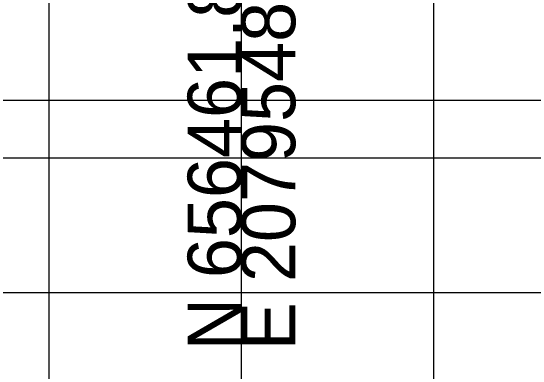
# Model space of a CAD drawing. Extents: x 1131015 to 1136271, y 133453 to 174329.
# Drawn here: x 1131328.44 to 1131355.65, y 168656.54 to 168675.32 of the extents above; entities that cross this region are included whole.
import ezdxf

# ---------------------------------------------------------------- set-up
doc = ezdxf.new("R2010")
doc.units = 0
doc.layers.add('DESIGN - SHEET - Light Grid', color=7, linetype='Continuous')
doc.layers.add('DESIGN - SHEET - Linework', color=7, linetype='Continuous')

msp = doc.modelspace()

# ---------------------------------------------------------------- linework, layer by layer
at = {"layer": 'DESIGN - SHEET - Light Grid'}
for p, q in [((1131340.456, 168667.655), (1131340.456, 168744.311)), ((1131040.456, 168667.655), (1131340.456, 168667.655)), ((1131340.456, 168667.655), (1131640.456, 168667.655))]:
    msp.add_line(p, q, dxfattribs=at)
at = {"layer": 'DESIGN - SHEET - Linework'}
for p, q in [((1131330.456, 168610.655), (1131330.456, 168820.655)), ((1131340.456, 168610.655), (1131340.456, 168820.655)), ((1131350.456, 168610.655), (1131350.456, 168820.655)), ((1131190.456, 168670.655), (1131490.456, 168670.655)), ((1131190.456, 168660.655), (1131490.456, 168660.655))]:
    msp.add_line(p, q, dxfattribs=at)

# ---------------------------------------------------------------- texts
at = {"layer": 'DESIGN - SHEET - Light Grid'}
for s, p in [('E 2079548.3755', (1131343.256, 168657.655)), ('N 656461.8412', (1131340.456, 168657.655))]:
    msp.add_text(s, height=2.8, rotation=90, dxfattribs=at).set_placement(p)

doc.saveas('drawing.dxf')
